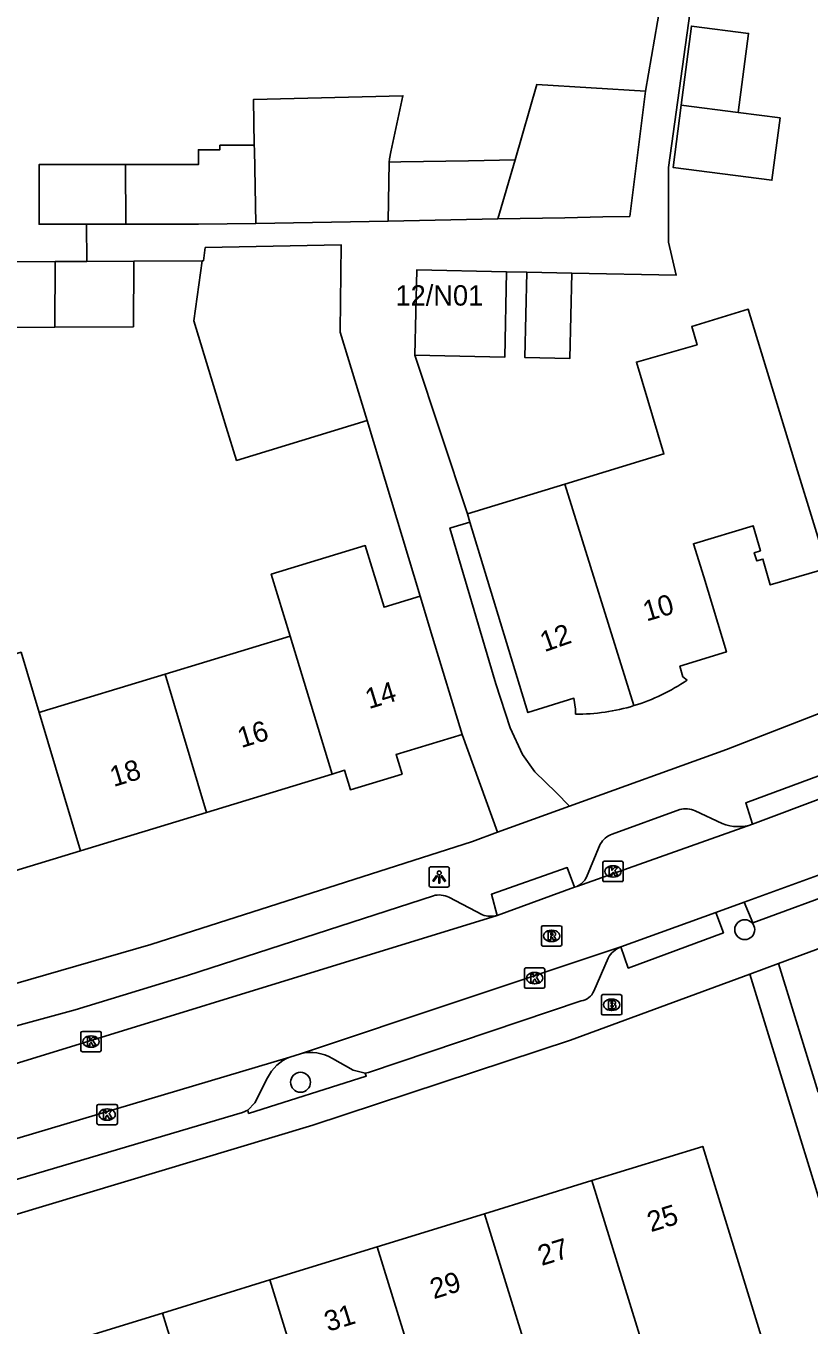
# Model space of a CAD drawing. Extents: x 163010 to 163853, y 382793 to 383982.
# Drawn here: x 163251.5 to 163290, y 383784.1 to 383847.9 of the extents above; entities that cross this region are included whole.
import ezdxf

# ---------------------------------------------------------------- set-up
doc = ezdxf.new("R2010")
doc.units = 0
for name, color, linetype in [('IMGEO_Boom', 7, 'Continuous'), ('IMGEO_Brandkraan', 7, 'Continuous'), ('IMGEO_Kolk', 7, 'Continuous'), ('IMGEO_Lichtpunt', 7, 'Continuous'), ('IMGEO_Pand', 7, 'Continuous'), ('IMGEO_Pand_nummerreeks', 7, 'Continuous'), ('IMGEO_Parkeervlak_open', 7, 'Continuous'), ('IMGEO_Rijbaan_lokaal_open', 7, 'Continuous'), ('IMGEO_Rioolput', 7, 'Continuous'), ('IMGEO_Voetpad_open', 7, 'Continuous')]:
    doc.layers.add(name, color=color, linetype=linetype)

msp = doc.modelspace()

# ---------------------------------------------------------------- linework, layer by layer
at = {"layer": 'IMGEO_Boom'}
for centre in [(163286.842, 383803.507), (163265.028, 383796.01)]:
    msp.add_circle(centre, 0.489, dxfattribs=at)
at = {"layer": 'IMGEO_Brandkraan'}
for p, q in [((163279.803, 383799.389), (163279.803, 383800.241)), ((163279.878, 383800.315), (163280.73, 383800.315)), ((163280.291, 383800.095), (163280.316, 383800.095)), ((163280.804, 383800.241), (163280.804, 383799.389)), ((163280.73, 383799.315), (163279.878, 383799.315)), ((163280.314, 383799.535), (163280.289, 383799.535))]:
    msp.add_line(p, q, dxfattribs=at)
for points in [[(163279.803, 383799.389), (163279.803, 383800.241)], [(163279.878, 383800.315), (163280.73, 383800.315)], [(163280.151, 383800.015), (163280.151, 383799.615), (163280.364, 383799.615)], [(163280.382, 383800.015), (163280.151, 383800.015)], [(163280.33, 383799.934), (163280.276, 383799.934), (163280.276, 383799.858)], [(163280.804, 383800.241), (163280.804, 383799.389)], [(163280.73, 383799.315), (163279.878, 383799.315)], [(163280.276, 383799.858), (163280.329, 383799.858)], [(163280.338, 383799.782), (163280.276, 383799.782), (163280.276, 383799.701)], [(163280.276, 383799.701), (163280.338, 383799.701)]]:
    msp.add_lwpolyline(points, dxfattribs=at)
for centre, radius, start, end in [((163279.88, 383800.239), 0.0765, 91.55205, 178.44795), ((163279.88, 383800.239), 0.0765, 91.55205, 178.44795), ((163280.331, 383799.896), 0.0379, 267.82845, 90.93552), ((163280.386, 383799.87), 0.145, 59.4692, 91.53667), ((163280.411, 383799.917), 0.0922, 285.51372, 58.15012), ((163280.728, 383800.239), 0.0765, 1.55205, 88.44795), ((163280.728, 383800.239), 0.0765, 1.55205, 88.44795), ((163279.88, 383799.391), 0.0765, 181.55205, 268.44795), ((163279.88, 383799.391), 0.0765, 181.55205, 268.44795), ((163280.339, 383799.741), 0.0404, 269.87594, 90.50774), ((163280.37, 383799.866), 0.251, 268.66757, 293.53466), ((163280.416, 383799.725), 0.105, 301.31148, 78.98903), ((163280.728, 383799.391), 0.0765, 271.55205, 358.44795), ((163280.728, 383799.391), 0.0765, 271.55205, 358.44795)]:
    msp.add_arc(centre, radius, start, end, dxfattribs=at)
for centre, major_axis, ratio, start_param, end_param in [((163280.29, 383799.815), (-0.387, 0.002), 0.722429, 4.712389, 7.853982), ((163280.315, 383799.815), (-0.39, 0.002), 0.717154, 1.570796, 4.712389)]:
    msp.add_ellipse(centre, major_axis=major_axis, ratio=ratio, start_param=start_param, end_param=end_param, dxfattribs=at)
at = {"layer": 'IMGEO_Kolk'}
for p, q in [((163279.871, 383805.937), (163279.871, 383806.789)), ((163279.946, 383806.863), (163280.798, 383806.863)), ((163280.359, 383806.643), (163280.384, 383806.643)), ((163280.872, 383806.789), (163280.872, 383805.937)), ((163280.798, 383805.863), (163279.946, 383805.863)), ((163280.382, 383806.083), (163280.357, 383806.083)), ((163276.021, 383800.7), (163276.021, 383801.552)), ((163276.096, 383801.626), (163276.948, 383801.626)), ((163276.509, 383801.406), (163276.534, 383801.406)), ((163277.022, 383801.552), (163277.022, 383800.7)), ((163276.948, 383800.626), (163276.096, 383800.626)), ((163276.532, 383800.846), (163276.507, 383800.846)), ((163254.241, 383797.584), (163254.241, 383798.436)), ((163254.316, 383798.51), (163255.168, 383798.51)), ((163254.729, 383798.29), (163254.754, 383798.29)), ((163255.242, 383798.436), (163255.242, 383797.584)), ((163255.168, 383797.51), (163254.316, 383797.51)), ((163254.752, 383797.73), (163254.727, 383797.73)), ((163255.031, 383793.998), (163255.031, 383794.85)), ((163255.106, 383794.924), (163255.958, 383794.924)), ((163256.032, 383794.85), (163256.032, 383793.998)), ((163255.519, 383794.704), (163255.544, 383794.704)), ((163255.958, 383793.924), (163255.106, 383793.924)), ((163255.542, 383794.144), (163255.517, 383794.144))]:
    msp.add_line(p, q, dxfattribs=at)
for points in [[(163279.871, 383805.937), (163279.871, 383806.789)], [(163279.946, 383806.863), (163280.798, 383806.863)], [(163280.192, 383806.563), (163280.315, 383806.563), (163280.315, 383806.412), (163280.445, 383806.563), (163280.609, 383806.563), (163280.463, 383806.412), (163280.616, 383806.163), (163280.464, 383806.163), (163280.379, 383806.327), (163280.315, 383806.26), (163280.315, 383806.163), (163280.192, 383806.163), (163280.192, 383806.563)], [(163280.872, 383806.789), (163280.872, 383805.937)], [(163280.798, 383805.863), (163279.946, 383805.863)], [(163276.021, 383800.7), (163276.021, 383801.552)], [(163276.096, 383801.626), (163276.948, 383801.626)], [(163276.342, 383801.326), (163276.465, 383801.326), (163276.465, 383801.175), (163276.595, 383801.326), (163276.759, 383801.326), (163276.613, 383801.175), (163276.766, 383800.926), (163276.614, 383800.926), (163276.529, 383801.09), (163276.465, 383801.023), (163276.465, 383800.926), (163276.342, 383800.926), (163276.342, 383801.326)], [(163277.022, 383801.552), (163277.022, 383800.7)], [(163276.948, 383800.626), (163276.096, 383800.626)], [(163254.241, 383797.584), (163254.241, 383798.436)], [(163254.316, 383798.51), (163255.168, 383798.51)], [(163254.562, 383798.21), (163254.685, 383798.21), (163254.685, 383798.059), (163254.815, 383798.21), (163254.979, 383798.21), (163254.833, 383798.059), (163254.986, 383797.81), (163254.834, 383797.81), (163254.749, 383797.974), (163254.685, 383797.907), (163254.685, 383797.81), (163254.562, 383797.81), (163254.562, 383798.21)], [(163255.242, 383798.436), (163255.242, 383797.584)], [(163255.168, 383797.51), (163254.316, 383797.51)], [(163255.031, 383793.998), (163255.031, 383794.85)], [(163255.106, 383794.924), (163255.958, 383794.924)], [(163256.032, 383794.85), (163256.032, 383793.998)], [(163255.352, 383794.624), (163255.475, 383794.624), (163255.475, 383794.473), (163255.605, 383794.624), (163255.769, 383794.624), (163255.623, 383794.473), (163255.776, 383794.224), (163255.624, 383794.224), (163255.539, 383794.388), (163255.475, 383794.321), (163255.475, 383794.224), (163255.352, 383794.224), (163255.352, 383794.624)], [(163255.958, 383793.924), (163255.106, 383793.924)]]:
    msp.add_lwpolyline(points, dxfattribs=at)
for centre, start, end in [((163279.948, 383806.787), 91.55205, 178.44795), ((163279.948, 383806.787), 91.55205, 178.44795), ((163280.796, 383806.787), 1.55205, 88.44795), ((163280.796, 383806.787), 1.55205, 88.44795), ((163279.948, 383805.939), 181.55205, 268.44795), ((163279.948, 383805.939), 181.55205, 268.44795), ((163280.796, 383805.939), 271.55205, 358.44795), ((163280.796, 383805.939), 271.55205, 358.44795), ((163276.098, 383801.55), 91.55205, 178.44795), ((163276.098, 383801.55), 91.55205, 178.44795), ((163276.946, 383801.55), 1.55205, 88.44795), ((163276.946, 383801.55), 1.55205, 88.44795), ((163276.098, 383800.702), 181.55205, 268.44795), ((163276.098, 383800.702), 181.55205, 268.44795), ((163276.946, 383800.702), 271.55205, 358.44795), ((163276.946, 383800.702), 271.55205, 358.44795), ((163254.318, 383798.434), 91.55205, 178.44795), ((163254.318, 383798.434), 91.55205, 178.44795), ((163255.166, 383798.434), 1.55205, 88.44795), ((163255.166, 383798.434), 1.55205, 88.44795), ((163254.318, 383797.586), 181.55205, 268.44795), ((163254.318, 383797.586), 181.55205, 268.44795), ((163255.166, 383797.586), 271.55205, 358.44795), ((163255.166, 383797.586), 271.55205, 358.44795), ((163255.108, 383794.848), 91.55205, 178.44795), ((163255.108, 383794.848), 91.55205, 178.44795), ((163255.956, 383794.848), 1.55205, 88.44795), ((163255.956, 383794.848), 1.55205, 88.44795), ((163255.108, 383794), 181.55205, 268.44795), ((163255.108, 383794), 181.55205, 268.44795), ((163255.956, 383794), 271.55205, 358.44795), ((163255.956, 383794), 271.55205, 358.44795)]:
    msp.add_arc(centre, 0.0765, start, end, dxfattribs=at)
for centre, major_axis, ratio, start_param, end_param in [((163280.358, 383806.363), (-0.387, 0.002), 0.722429, 4.712389, 7.853982), ((163280.383, 383806.363), (-0.39, 0.002), 0.717154, 1.570796, 4.712389), ((163276.508, 383801.126), (-0.387, 0.002), 0.722429, 4.712389, 7.853982), ((163276.533, 383801.126), (-0.39, 0.002), 0.717154, 1.570796, 4.712389), ((163254.728, 383798.01), (-0.387, 0.002), 0.722429, 4.712389, 7.853982), ((163254.753, 383798.01), (-0.39, 0.002), 0.717154, 1.570796, 4.712389), ((163255.518, 383794.424), (-0.387, 0.002), 0.722429, 4.712389, 7.853982), ((163255.543, 383794.424), (-0.39, 0.002), 0.717154, 1.570796, 4.712389)]:
    msp.add_ellipse(centre, major_axis=major_axis, ratio=ratio, start_param=start_param, end_param=end_param, dxfattribs=at)
at = {"layer": 'IMGEO_Lichtpunt'}
for p, q in [((163271.339, 383806.497), (163271.339, 383805.69)), ((163271.339, 383806.497), (163271.339, 383805.69)), ((163272.241, 383806.592), (163271.433, 383806.592)), ((163272.241, 383806.592), (163271.433, 383806.592)), ((163272.335, 383805.69), (163272.335, 383806.497)), ((163272.335, 383805.69), (163272.335, 383806.497)), ((163271.433, 383805.596), (163272.241, 383805.596)), ((163271.433, 383805.596), (163272.241, 383805.596))]:
    msp.add_line(p, q, dxfattribs=at)
for points in [[(163271.713, 383806.161), (163271.752, 383806.133), (163271.564, 383805.871), (163271.526, 383805.898), (163271.713, 383806.161)], [(163271.815, 383806.113), (163271.862, 383806.113), (163271.862, 383805.791), (163271.815, 383805.791), (163271.815, 383806.113)], [(163271.925, 383806.133), (163271.963, 383806.16), (163272.15, 383805.898), (163272.111, 383805.87), (163271.925, 383806.133)]]:
    msp.add_lwpolyline(points, dxfattribs=at)
msp.add_circle((163271.838, 383806.295), 0.0994, dxfattribs=at)
for centre, start, end in [((163271.433, 383806.497), 90, 180), ((163271.433, 383806.497), 90, 180), ((163272.241, 383806.497), 0, 90), ((163272.241, 383806.497), 0, 90), ((163271.433, 383805.69), 180, 270), ((163271.433, 383805.69), 180, 270), ((163272.241, 383805.69), 270, 0), ((163272.241, 383805.69), 270, 360)]:
    msp.add_arc(centre, 0.0946, start, end, dxfattribs=at)
at = {"layer": 'IMGEO_Pand'}
for points in [[(163283.718, 383844.001), (163284.22, 383847.885), (163287.026, 383847.521), (163286.524, 383843.639)], [(163281.971, 383844.679), (163281.192, 383838.533), (163279.871, 383838.508), (163278.003, 383838.473), (163274.719, 383838.41)], [(163281.971, 383844.679), (163276.635, 383845.021), (163275.561, 383841.315)], [(163269.388, 383841.199), (163269.391, 383841.369), (163269.463, 383841.704), (163270.056, 383844.464), (163262.715, 383844.275), (163262.757, 383842.031)], [(163286.524, 383843.639), (163288.573, 383843.375), (163288.178, 383840.315), (163283.322, 383840.943), (163283.718, 383844.001)], [(163286.524, 383843.639), (163283.718, 383844.001)], [(163262.757, 383842.031), (163261.072, 383842.031), (163261.072, 383841.812), (163260.015, 383841.812), (163260.015, 383841.08), (163256.43, 383841.08)], [(163262.83, 383838.186), (163262.761, 383841.812), (163262.757, 383842.031)], [(163256.43, 383841.08), (163254.814, 383841.08), (163254.52, 383841.08), (163252.187, 383841.08), (163252.187, 383838.154), (163254.52, 383838.154)], [(163256.449, 383838.154), (163256.43, 383841.08)], [(163269.388, 383841.199), (163269.336, 383838.308)], [(163275.561, 383841.315), (163273.277, 383841.272), (163269.952, 383841.21), (163269.388, 383841.199)], [(163275.561, 383841.315), (163274.719, 383838.41)], [(163269.336, 383838.308), (163262.83, 383838.186)], [(163274.719, 383838.41), (163269.336, 383838.308)], [(163256.449, 383838.154), (163254.52, 383838.154)], [(163262.83, 383838.186), (163260.015, 383838.154), (163256.449, 383838.154)], [(163260.192, 383836.355), (163260.259, 383836.356), (163260.346, 383837.006), (163267.019, 383837.147), (163266.979, 383832.916), (163266.979, 383832.851), (163268.306, 383828.514)], [(163252.979, 383836.315), (163248.852, 383836.292), (163248.838, 383833.082), (163252.965, 383833.102)], [(163252.965, 383833.102), (163256.821, 383833.12), (163256.835, 383836.337)], [(163252.979, 383836.315), (163252.965, 383833.102)], [(163254.53, 383836.324), (163252.979, 383836.315)], [(163254.53, 383836.324), (163256.835, 383836.337)], [(163268.306, 383828.514), (163261.884, 383826.548), (163261.382, 383828.191), (163259.794, 383833.402), (163260.192, 383836.355)], [(163270.647, 383831.716), (163270.739, 383835.907), (163275.138, 383835.811)], [(163275.138, 383835.811), (163275.056, 383831.62), (163270.647, 383831.716)], [(163278.348, 383835.741), (163278.246, 383831.55), (163276.046, 383831.598), (163276.148, 383835.789)], [(163276.148, 383835.789), (163278.348, 383835.741)], [(163278, 383825.385), (163282.872, 383826.867), (163281.524, 383831.38), (163284.498, 383832.235), (163284.241, 383833.128), (163287.016, 383833.975), (163289.437, 383826.048), (163290.898, 383821.266), (163288.097, 383820.438), (163287.735, 383821.703), (163287.43, 383821.613), (163287.308, 383822.02), (163287.615, 383822.112), (163287.26, 383823.339), (163284.317, 383822.455), (163284.83, 383820.83), (163285.941, 383817.147), (163283.656, 383816.446), (163283.806, 383815.93), (163284.012, 383815.766)], [(163273.22, 383823.93), (163278, 383825.385)], [(163281.399, 383814.508), (163278, 383825.385)], [(163273.343, 383823.524), (163273.22, 383823.93)], [(163278.529, 383814.092), (163278.532, 383814.34), (163278.452, 383814.869), (163276.191, 383814.166), (163274.735, 383818.95), (163273.343, 383823.524)], [(163270.903, 383819.877), (163269.134, 383819.337), (163268.21, 383822.369), (163263.589, 383820.96), (163264.514, 383817.928)], [(163270.903, 383819.877), (163271.513, 383817.878), (163272.961, 383813.092)], [(163264.514, 383817.928), (163258.373, 383816.055)], [(163264.514, 383817.928), (163266.582, 383811.146)], [(163245.069, 383815.229), (163251.306, 383817.131), (163252.19, 383814.169)], [(163258.373, 383816.055), (163252.34, 383814.215), (163252.19, 383814.169)], [(163260.409, 383809.263), (163258.373, 383816.055)], [(163252.19, 383814.169), (163254.217, 383807.375)], [(163272.961, 383813.092), (163269.723, 383812.104), (163270.013, 383811.148), (163267.479, 383810.374), (163267.188, 383811.331), (163266.582, 383811.146)], [(163266.582, 383811.146), (163260.409, 383809.263)], [(163254.217, 383807.375), (163260.409, 383809.263)], [(163254.217, 383807.375), (163247.926, 383805.456)], [(163279.335, 383791.182), (163284.777, 383792.862), (163287.787, 383783.118), (163288.494, 383780.824), (163283.049, 383779.143), (163282.782, 383780.008)], [(163279.335, 383791.182), (163274.062, 383789.555)], [(163282.782, 383780.008), (163279.335, 383791.182)], [(163274.062, 383789.555), (163268.79, 383787.928)], [(163274.062, 383789.555), (163276.645, 383781.185)], [(163268.79, 383787.928), (163263.518, 383786.3)], [(163271.372, 383779.557), (163268.79, 383787.928)], [(163258.245, 383784.673), (163263.518, 383786.3)], [(163263.518, 383786.3), (163266.089, 383777.966)], [(163252.972, 383783.045), (163258.245, 383784.673)], [(163258.245, 383784.673), (163260.817, 383776.339)]]:
    msp.add_lwpolyline(points, dxfattribs=at)
for centre, radius, start, end in [((163278.626, 383823.61), 9.515, 286.94203, 304.47393), ((163278.615, 383823.604), 9.513, 269.47995, 287.01496)]:
    msp.add_arc(centre, radius, start, end, dxfattribs=at)
at = {"layer": 'IMGEO_Parkeervlak_open'}
for points in [[(163268.198, 383796.459), (163267.607, 383796.6), (163266.596, 383797.186)], [(163263.413, 383796.223), (163262.78, 383795.006), (163262.442, 383794.639)]]:
    msp.add_lwpolyline(points, dxfattribs=at)
for centre, radius, start, end in [((163265.541, 383795.388), 2.084, 59.60212, 104.29108), ((163265.216, 383795.399), 1.983, 110.89838, 155.43422)]:
    msp.add_arc(centre, radius, start, end, dxfattribs=at)
at = {"layer": 'IMGEO_Rijbaan_lokaal_open'}
for points in [[(163294.465, 383811.406), (163287.228, 383808.682)], [(163278.602, 383805.631), (163287.228, 383808.682)], [(163291.5, 383806.556), (163286.818, 383804.855)], [(163278.482, 383805.589), (163274.68, 383804.205)], [(163278.482, 383805.589), (163278.602, 383805.631)], [(163286.818, 383804.855), (163285.416, 383804.346)], [(163246.261, 383795.456), (163274.68, 383804.205)], [(163285.416, 383804.346), (163280.761, 383802.655)], [(163280.761, 383802.655), (163265.027, 383797.408)], [(163265.027, 383797.408), (163264.509, 383797.251)], [(163264.509, 383797.251), (163247.238, 383792.104)]]:
    msp.add_lwpolyline(points, dxfattribs=at)
at = {"layer": 'IMGEO_Rioolput'}
for p, q in [((163276.857, 383802.774), (163276.857, 383803.626)), ((163276.932, 383803.7), (163277.784, 383803.7)), ((163277.345, 383803.48), (163277.37, 383803.48)), ((163277.858, 383803.626), (163277.858, 383802.774)), ((163277.784, 383802.7), (163276.932, 383802.7)), ((163277.368, 383802.92), (163277.343, 383802.92))]:
    msp.add_line(p, q, dxfattribs=at)
for points in [[(163276.857, 383802.774), (163276.857, 383803.626)], [(163276.932, 383803.7), (163277.784, 383803.7)], [(163277.446, 383803.398), (163277.194, 383803.4), (163277.194, 383803)], [(163277.194, 383803), (163277.318, 383803), (163277.318, 383803.162), (163277.329, 383803.162)], [(163277.372, 383803.319), (163277.318, 383803.319), (163277.318, 383803.238)], [(163277.318, 383803.238), (163277.37, 383803.238)], [(163277.376, 383803.133), (163277.447, 383803), (163277.587, 383803), (163277.522, 383803.126)], [(163277.858, 383803.626), (163277.858, 383802.774)], [(163277.784, 383802.7), (163276.932, 383802.7)]]:
    msp.add_lwpolyline(points, dxfattribs=at)
for centre, radius, start, end in [((163276.934, 383803.624), 0.0765, 91.55205, 178.44795), ((163276.934, 383803.624), 0.0765, 91.55205, 178.44795), ((163277.328, 383803.109), 0.0533, 26.02933, 88.69889), ((163277.354, 383803.427), 0.19, 274.7715, 282.96867), ((163277.378, 383803.223), 0.0964, 77.00612, 93.18647), ((163277.392, 383803.28), 0.0378, 276.66336, 79.67722), ((163277.445, 383803.288), 0.109, 350.36119, 89.41601), ((163277.443, 383803.288), 0.112, 277.58423, 350.98172), ((163277.427, 383803.073), 0.108, 29.51342, 73.79051), ((163277.782, 383803.624), 0.0765, 1.55205, 88.44795), ((163277.782, 383803.624), 0.0765, 1.55205, 88.44795), ((163276.934, 383802.776), 0.0765, 181.55205, 268.44795), ((163276.934, 383802.776), 0.0765, 181.55205, 268.44795), ((163277.782, 383802.776), 0.0765, 271.55205, 358.44795), ((163277.782, 383802.776), 0.0765, 271.55205, 358.44795)]:
    msp.add_arc(centre, radius, start, end, dxfattribs=at)
for centre, major_axis, ratio, start_param, end_param in [((163277.344, 383803.2), (-0.387, 0.002), 0.722429, 4.712389, 7.853982), ((163277.369, 383803.2), (-0.39, 0.002), 0.717154, 1.570796, 4.712389)]:
    msp.add_ellipse(centre, major_axis=major_axis, ratio=ratio, start_param=start_param, end_param=end_param, dxfattribs=at)
at = {"layer": 'IMGEO_Voetpad_open'}
for points in [[(163285.821, 383860.573), (163283.099, 383840.939), (163283.099, 383837.268), (163283.468, 383835.645), (163278.348, 383835.741)], [(163284.768, 383860.885), (163281.971, 383844.679)], [(163309.58, 383853.577), (163307.88, 383841.027), (163307.678, 383841.033), (163304.716, 383819.66), (163285.941, 383812.346), (163278.241, 383809.565)], [(163254.52, 383838.154), (163254.53, 383836.324)], [(163256.835, 383836.337), (163260.192, 383836.355)], [(163276.148, 383835.789), (163275.138, 383835.811)], [(163270.647, 383831.716), (163273.22, 383823.93)], [(163268.306, 383828.514), (163270.903, 383819.877)], [(163273.343, 383823.524), (163272.411, 383823.241), (163272.362, 383823.226), (163274.616, 383815.573), (163275.324, 383813.423), (163275.929, 383812.103), (163276.536, 383811.25), (163277.574, 383810.239), (163278.241, 383809.565)], [(163322.278, 383815.379), (163320.537, 383814.473), (163313.543, 383811.52), (163301.738, 383806.735), (163288.496, 383801.844)], [(163272.961, 383813.092), (163274.697, 383808.286)], [(163287.228, 383808.682), (163286.888, 383809.742), (163294.1, 383812.411), (163294.465, 383811.406)], [(163278.241, 383809.565), (163274.697, 383808.286)], [(163280.332, 383808.196), (163283.65, 383809.404)], [(163284.409, 383809.342), (163285.74, 383808.717)], [(163274.697, 383808.286), (163273.465, 383807.841), (163257.671, 383802.78), (163243.046, 383798.554)], [(163279.067, 383806.08), (163279.749, 383807.7)], [(163274.68, 383804.205), (163274.403, 383805.247), (163278.127, 383806.556), (163278.482, 383805.589)], [(163291.5, 383806.556), (163291.871, 383805.543), (163287.232, 383803.844), (163286.818, 383804.855)], [(163247.534, 383797.81), (163253.96, 383799.574), (163259.473, 383801.257), (163271.55, 383805.172)], [(163272.311, 383805.102), (163273.963, 383804.236)], [(163285.416, 383804.346), (163285.791, 383803.349), (163281.124, 383801.622), (163280.761, 383802.655)], [(163280.139, 383802.106), (163279.43, 383800.491)], [(163287.084, 383801.323), (163288.496, 383801.844)], [(163288.496, 383801.844), (163290.447, 383795.527)], [(163119.034, 383764.505), (163142.448, 383767.592), (163175.747, 383772.352), (163205.449, 383778.073), (163224.77, 383782.549), (163248.813, 383788.839), (163265.635, 383793.903), (163278.283, 383798.072), (163287.084, 383801.323)], [(163287.084, 383801.323), (163289.401, 383793.82), (163290.876, 383789.043), (163292.277, 383784.504), (163295.045, 383775.538), (163295.597, 383775.715), (163298.991, 383765.157), (163298.316, 383764.94), (163290.969, 383762.578), (163290.756, 383762.507)], [(163278.81, 383800.009), (163268.369, 383796.489), (163268.198, 383796.459)], [(163268.198, 383796.459), (163268.254, 383796.304), (163262.479, 383794.482), (163262.442, 383794.639)], [(163262.442, 383794.639), (163262.174, 383794.528), (163247.742, 383790.26), (163240.694, 383788.336), (163240.497, 383789.129)]]:
    msp.add_lwpolyline(points, dxfattribs=at)
for centre, radius, start, end in [((163283.948, 383808.379), 1.068, 64.43339, 106.22677), ((163286.532, 383810.738), 2.171, 248.60618, 288.69895), ((163280.69, 383807.185), 1.072, 109.48305, 151.29735), ((163278.205, 383806.508), 0.963, 294.37926, 333.61497), ((163271.833, 383804.074), 1.134, 65.05224, 104.43672), ((163274.369, 383805.33), 1.167, 249.61112, 285.43751), ((163281.144, 383801.594), 1.128, 109.86225, 153.00336), ((163278.707, 383800.781), 0.779, 277.59029, 338.13408)]:
    msp.add_arc(centre, radius, start, end, dxfattribs=at)

# ---------------------------------------------------------------- texts
at = {"layer": 'IMGEO_Pand_nummerreeks'}
msp.add_text('12/N01', height=1, dxfattribs=at).set_placement((163269.689, 383834.155))
for s, rotation, p in [('10', 16.38954, (163282.017, 383818.636)), ('12', 19.32587, (163277.004, 383817.126)), ('14', 16.96227, (163268.387, 383814.332)), ('16', 16.96227, (163262.116, 383812.419)), ('18', 16.95955, (163255.849, 383810.507)), ('25', 17.15436, (163282.234, 383788.643)), ('27', 17.15436, (163276.865, 383786.986)), ('29', 17.15436, (163271.569, 383785.351)), ('31', 17.15436, (163266.38, 383783.75))]:
    msp.add_text(s, height=1, rotation=rotation, dxfattribs=at).set_placement(p)

doc.saveas('drawing.dxf')
